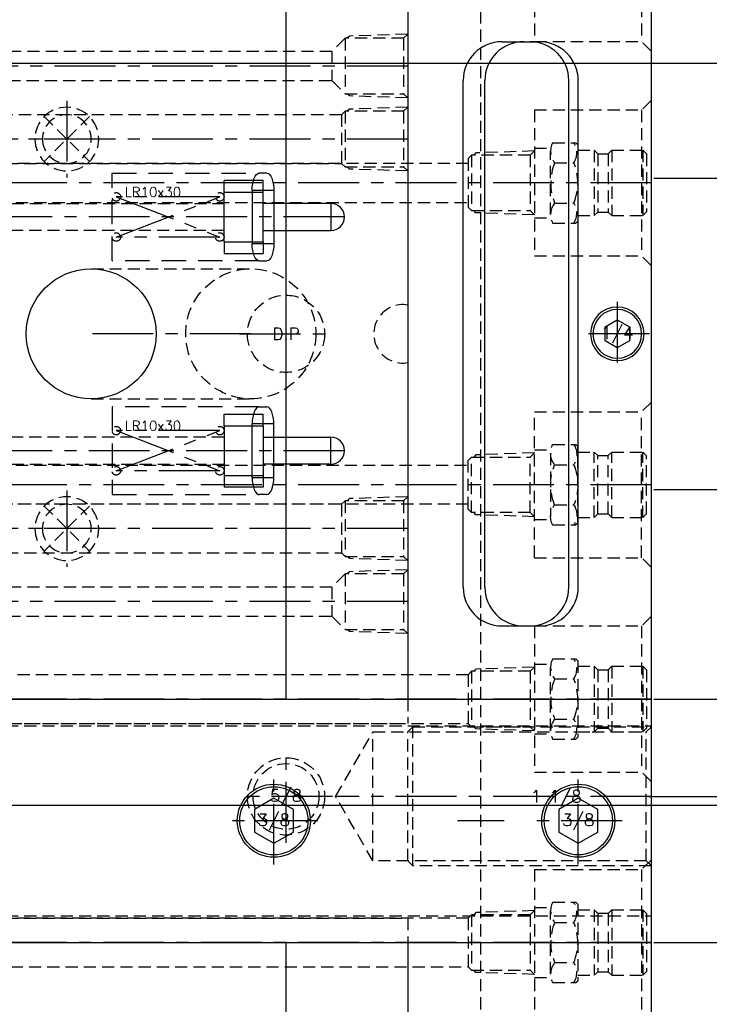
# Model space of a CAD drawing. Extents: x 2651 to 7771, y -1163 to 1075.
# Tile 286 of 490: x 4317 to 4459, y 550 to 752. Entities that reach past the tile are written whole.
import ezdxf
from ezdxf.enums import TextEntityAlignment as Align

# ---------------------------------------------------------------- set-up
doc = ezdxf.new("R2010")
doc.units = 0
doc.header["$LTSCALE"] = 10
for name, pattern in [('CENTER', [2, 1.25, -0.25, 0.25, -0.25]), ('CNSCEN', [17, 15, -1, 0, -1]), ('CNSHID', [4, 3, -1]), ('DASHED', [0.75, 0.5, -0.25]), ('HIDDEN', [0.375, 0.25, -0.125])]:
    doc.linetypes.add(name, pattern=pattern)
doc.layers.get('0').update_dxf_attribs({"linetype": 'CONTINUOUS'})
doc.layers.get('Defpoints').update_dxf_attribs({"linetype": 'CONTINUOUS'})
for name, color, linetype in [('113', 7, 'CONTINUOUS'), ('117', 7, 'CONTINUOUS'), ('9', 3, 'CONTINUOUS'), ('CEN', 1, 'CENTER'), ('COOL', 150, 'HIDDEN'), ('DIM', 3, 'CONTINUOUS'), ('HIDDEN', 6, 'HIDDEN'), ('PART', 7, 'CONTINUOUS'), ('TEXT', 4, 'CONTINUOUS'), ('WL1-CL', 1, 'CNSCEN'), ('WL1-HL', 4, 'CNSHID')]:
    doc.layers.add(name, color=color, linetype=linetype)
doc.styles.add('china', font='txt')
doc.styles.get("Standard").update_dxf_attribs({"font": 'romans.shx'})
doc.dimstyles.new('MM& INCH5', dxfattribs={"dimtxt": 5, "dimasz": 2.5, "dimexe": 1, "dimexo": 0.5, "dimtad": 0, "dimrnd": 1.38778e-17, "dimzin": 9, "dimdsep": 46, "dimtxsty": 'Standard', "dimblk": 'CLOSED', "dimcen": 0, "dimclrd": 3, "dimclre": 3, "dimclrt": 3, "dimazin": 2, "dimtfac": 0.75, "dimtofl": 0, "dimtmove": 0, "dimatfit": 3, "dimfxl": 0, "dimtolj": 1, "dimarcsym": 0})

# ---------------------------------------------------------------- blocks, each defined once
blk = doc.blocks.new('*U1', base_point=(705.47, 989.04))
for p, q in [((705.47, 993.66), (701.47, 991.35)), ((709.47, 991.35), (705.47, 993.66)), ((701.47, 991.35), (701.47, 986.73)), ((709.47, 986.73), (709.47, 991.35)), ((701.47, 986.73), (705.47, 984.42)), ((705.47, 984.42), (709.47, 986.73))]:
    blk.add_line(p, q)
for radius in [7.5, 7]:
    blk.add_circle((705.47, 989.04), radius)
at = {"layer": 'CEN'}
for p, q in [((705.47, 998.04), (705.47, 980.04)), ((696.47, 989.04), (714.47, 989.04))]:
    blk.add_line(p, q, dxfattribs=at)
blk = doc.blocks.new('*U2', base_point=(697.47, 899.04))
for p, q in [((697.47, 901.93), (694.97, 900.48)), ((699.97, 900.48), (697.47, 901.93)), ((694.97, 900.48), (694.97, 897.6)), ((699.97, 897.6), (699.97, 900.48)), ((694.97, 897.6), (697.47, 896.15)), ((697.47, 896.15), (699.97, 897.6))]:
    blk.add_line(p, q)
for radius in [5.5, 5]:
    blk.add_circle((697.47, 899.04), radius)
at = {"layer": 'CEN'}
for p, q in [((697.47, 905.64), (697.47, 892.44)), ((690.87, 899.04), (704.07, 899.04))]:
    blk.add_line(p, q, dxfattribs=at)
blk = doc.blocks.new('fghdddd')
at = {"layer": 'COOL'}
for p, q in [((-3436.77, 1231.38), (-3438.77, 1229.38)), ((-3460.77, 1229.38), (-3460.77, 1199.38)), ((-3460.77, 1229.38), (-3438.77, 1229.38)), ((-3438.77, 1229.38), (-3438.77, 1199.38)), ((-3460.77, 1221.54), (-3457.45, 1221.54)), ((-3457.04, 1222.63), (-3452.28, 1222.63)), ((-3451.88, 1222.23), (-3452.28, 1222.63)), ((-3451.88, 1222.23), (-3451.88, 1206.52)), ((-3457.45, 1207.87), (-3457.45, 1220.88)), ((-3451.88, 1221.11), (-3448.53, 1221.11)), ((-3448.53, 1221.11), (-3448.53, 1207.65)), ((-3448.53, 1221.11), (-3447.76, 1220.34)), ((-3447.76, 1220.37), (-3445.67, 1220.37)), ((-3447.76, 1220.34), (-3447.76, 1208.38)), ((-3444.91, 1221.11), (-3445.67, 1220.34)), ((-3445.67, 1220.34), (-3445.67, 1208.38)), ((-3444.91, 1221.11), (-3444.91, 1207.65)), ((-3444.91, 1221.11), (-3438.53, 1221.11)), ((-3438.53, 1221.11), (-3437.77, 1220.34)), ((-3438.53, 1221.11), (-3438.53, 1207.65)), ((-3437.77, 1220.34), (-3437.77, 1208.41)), ((-3456.64, 1218.5), (-3452.67, 1218.5)), ((-3456.64, 1210.25), (-3452.67, 1210.25)), ((-3460.77, 1207.21), (-3457.45, 1207.21)), ((-3451.88, 1207.65), (-3448.53, 1207.65)), ((-3448.53, 1207.65), (-3447.79, 1208.38)), ((-3447.79, 1208.38), (-3445.65, 1208.38)), ((-3444.91, 1207.65), (-3445.65, 1208.38)), ((-3444.91, 1207.65), (-3438.53, 1207.65)), ((-3438.53, 1207.65), (-3437.77, 1208.41)), ((-3457.04, 1206.13), (-3452.28, 1206.13)), ((-3452.28, 1206.13), (-3451.88, 1206.52)), ((-3460.77, 1199.38), (-3438.77, 1199.38)), ((-3436.77, 1197.38), (-3438.77, 1199.38))]:
    blk.add_line(p, q, dxfattribs=at)
at = {"layer": 'COOL', "color": 1, "linetype": 'CENTER'}
blk.add_line((-3436.77, 1214.38), (-3460.77, 1214.38), dxfattribs=at)
at = {"layer": 'COOL'}
for centre, radius, start, end in [((-3453.53, 1220.88), 3.92, 153.6082, 217.3856), ((-3455.97, 1220.56), 3.89, 327.972, 32.028), ((-3446.32, 1214.38), 11.11, 158.2132, 201.7867), ((-3462.99, 1214.38), 11.11, 338.2133, 21.7868), ((-3453.53, 1207.87), 3.92, 142.6141, 206.3915), ((-3455.97, 1208.19), 3.89, 327.972, 32.028)]:
    blk.add_arc(centre, radius, start, end, dxfattribs=at)
blk = doc.blocks.new('*U20', base_point=(1834.08, 749.82))
for radius in [7.94, 6.75]:
    blk.add_circle((1834.08, 749.82), radius)
at = {"layer": 'CEN'}
for p, q in [((1834.08, 759.35), (1834.08, 740.3)), ((1824.55, 749.82), (1843.61, 749.82))]:
    blk.add_line(p, q, dxfattribs=at)
blk = doc.blocks.new('*D118')
at = {"layer": 'Defpoints', "color": 0}
for p in [(4368.68, 927.64), (4368.68, 892.82), (4171.68, 387.64)]:
    blk.add_point(p, dxfattribs=at)
at = {"layer": 'DIM', "color": 3, "lineweight": -2}
blk.add_line((4368.68, 893.32), (4368.68, 927.64), dxfattribs=at)
at = {"layer": 'DIM', "color": 3, "insert": (4368.68, 950.65), "char_height": 5, "attachment_point": 5, "rotation": 90}
blk.add_mtext('\\A1;197 [7.756]', dxfattribs=at)
blk = doc.blocks.new('_Closed')
at = {"color": 0, "linetype": 'ByBlock', "lineweight": -2}
for p, q in [((-1, 0.167), (0, 0)), ((-1, 0.167), (-1, -0.167)), ((0, 0), (-1, -0.167)), ((0, 0), (-1, 0))]:
    blk.add_line(p, q, dxfattribs=at)
blk = doc.blocks.new('*D119')
at = {"layer": 'Defpoints', "color": 0}
for p in [(4376.68, 927.64), (4371.68, 807.17), (4171.68, 387.64)]:
    blk.add_point(p, dxfattribs=at)
at = {"layer": 'DIM', "color": 3, "lineweight": -2}
for p, q in [((4376.68, 922.64), (4376.68, 927.64)), ((4371.68, 917.64), (4376.68, 922.64)), ((4371.68, 807.67), (4371.68, 917.64))]:
    blk.add_line(p, q, dxfattribs=at)
at = {"layer": 'DIM', "color": 3, "insert": (4376.68, 951.01), "char_height": 5, "attachment_point": 5, "rotation": 90}
blk.add_mtext('\\A1;200 [7.874]', dxfattribs=at)
blk = doc.blocks.new('*D120')
at = {"layer": 'Defpoints', "color": 0}
for p in [(4411.68, 927.64), (4411.68, 912.64), (4171.68, 387.64)]:
    blk.add_point(p, dxfattribs=at)
at = {"layer": 'DIM', "color": 3, "lineweight": -2}
blk.add_line((4411.68, 913.14), (4411.68, 927.64), dxfattribs=at)
at = {"layer": 'DIM', "color": 3, "insert": (4411.68, 951.01), "char_height": 5, "attachment_point": 5, "rotation": 90}
blk.add_mtext('\\A1;240 [9.449]', dxfattribs=at)
blk = doc.blocks.new('*D121')
at = {"layer": 'Defpoints', "color": 0}
for p in [(4446.68, 927.64), (4446.68, 910.64), (4171.68, 387.64)]:
    blk.add_point(p, dxfattribs=at)
at = {"layer": 'DIM', "color": 3, "lineweight": -2}
blk.add_line((4446.68, 911.14), (4446.68, 927.64), dxfattribs=at)
at = {"layer": 'DIM', "color": 3, "insert": (4446.68, 953.39), "char_height": 5, "attachment_point": 5, "rotation": 90}
blk.add_mtext('\\A1;275 [10.827]', dxfattribs=at)
blk = doc.blocks.new('*D160')
at = {"layer": 'Defpoints', "color": 0}
for p in [(4381.21, 797.64), (4473.32, 797.64), (4171.68, 387.64)]:
    blk.add_point(p, dxfattribs=at)
at = {"layer": 'DIM', "color": 3, "lineweight": -2}
blk.add_line((4381.71, 797.64), (4473.32, 797.64), dxfattribs=at)
at = {"layer": 'DIM', "color": 3, "insert": (4499.07, 797.64), "char_height": 5, "attachment_point": 5}
blk.add_mtext('\\A1;410 [16.142]', dxfattribs=at)
blk = doc.blocks.new('*D161')
at = {"layer": 'Defpoints', "color": 0}
for p in [(4274.1, 832.64), (4473.32, 832.64), (4171.68, 387.64)]:
    blk.add_point(p, dxfattribs=at)
at = {"layer": 'DIM', "color": 3, "lineweight": -2}
blk.add_line((4274.6, 832.64), (4473.32, 832.64), dxfattribs=at)
at = {"layer": 'DIM', "color": 3, "insert": (4496.68, 832.64), "char_height": 5, "attachment_point": 5}
blk.add_mtext('\\A1;445 [17.52]', dxfattribs=at)
blk = doc.blocks.new('*D162')
at = {"layer": 'Defpoints', "color": 0}
for p in [(4271.92, 879.64), (4485.53, 879.64), (4171.68, 387.64)]:
    blk.add_point(p, dxfattribs=at)
at = {"layer": 'DIM', "color": 3, "lineweight": -2}
blk.add_line((4272.42, 879.64), (4485.53, 879.64), dxfattribs=at)
at = {"layer": 'DIM', "color": 3, "insert": (4508.89, 879.64), "char_height": 5, "attachment_point": 5}
blk.add_mtext('\\A1;492 [19.37]', dxfattribs=at)
blk = doc.blocks.new('*D163')
at = {"layer": 'Defpoints', "color": 0}
for p in [(4285.88, 899.64), (4485.53, 899.64), (4171.68, 387.64)]:
    blk.add_point(p, dxfattribs=at)
at = {"layer": 'DIM', "color": 3, "lineweight": -2}
blk.add_line((4286.38, 899.64), (4485.53, 899.64), dxfattribs=at)
at = {"layer": 'DIM', "color": 3, "insert": (4511.27, 899.64), "char_height": 5, "attachment_point": 5}
blk.add_mtext('\\A1;512 [20.157]', dxfattribs=at)
blk = doc.blocks.new('*D164')
at = {"layer": 'Defpoints', "color": 0}
for p in [(4266.93, 743.24), (4473.32, 743.24), (4171.68, 387.64)]:
    blk.add_point(p, dxfattribs=at)
at = {"layer": 'DIM', "color": 3, "lineweight": -2}
blk.add_line((4267.43, 743.24), (4473.32, 743.24), dxfattribs=at)
at = {"layer": 'DIM', "color": 3, "insert": (4494.3, 743.24), "char_height": 5, "attachment_point": 5}
blk.add_mtext('\\A1;355.6 [14]', dxfattribs=at)
blk = doc.blocks.new('*D165')
at = {"layer": 'Defpoints', "color": 0}
for p in [(4446.68, 762.64), (4473.32, 762.64), (4171.68, 387.64)]:
    blk.add_point(p, dxfattribs=at)
at = {"layer": 'DIM', "color": 3, "lineweight": -2}
blk.add_line((4447.18, 762.64), (4473.32, 762.64), dxfattribs=at)
at = {"layer": 'DIM', "color": 3, "insert": (4499.07, 762.64), "char_height": 5, "attachment_point": 5}
blk.add_mtext('\\A1;375 [14.764]', dxfattribs=at)
blk = doc.blocks.new('*D166')
at = {"layer": 'Defpoints', "color": 0}
for p in [(4446.68, 719.64), (4473.32, 719.64), (4171.68, 387.64)]:
    blk.add_point(p, dxfattribs=at)
at = {"layer": 'DIM', "color": 3, "lineweight": -2}
blk.add_line((4447.18, 719.64), (4473.32, 719.64), dxfattribs=at)
at = {"layer": 'DIM', "color": 3, "insert": (4499.07, 719.64), "char_height": 5, "attachment_point": 5}
blk.add_mtext('\\A1;332 [13.071]', dxfattribs=at)
blk = doc.blocks.new('*D167')
at = {"layer": 'Defpoints', "color": 0}
for p in [(4445.64, 592.64), (4473.32, 592.64), (4171.68, 387.64)]:
    blk.add_point(p, dxfattribs=at)
at = {"layer": 'DIM', "color": 3, "lineweight": -2}
blk.add_line((4446.14, 592.64), (4473.32, 592.64), dxfattribs=at)
at = {"layer": 'DIM', "color": 3, "insert": (4496.68, 592.64), "char_height": 5, "attachment_point": 5}
blk.add_mtext('\\A1;205 [8.071]', dxfattribs=at)
blk = doc.blocks.new('*D168')
at = {"layer": 'Defpoints', "color": 0}
for p in [(4245.34, 590.84), (4473.32, 584.64), (4171.68, 387.64)]:
    blk.add_point(p, dxfattribs=at)
at = {"layer": 'DIM', "color": 3, "lineweight": -2}
for p, q in [((4245.84, 590.84), (4463.32, 590.84)), ((4463.32, 590.84), (4468.32, 584.64)), ((4468.32, 584.64), (4473.32, 584.64))]:
    blk.add_line(p, q, dxfattribs=at)
at = {"layer": 'DIM', "color": 3, "insert": (4491.92, 584.64), "char_height": 5, "attachment_point": 5}
blk.add_mtext('\\A1;203.2 [8]', dxfattribs=at)
blk = doc.blocks.new('*D169')
at = {"layer": 'Defpoints', "color": 0}
for p in [(4446.68, 612.64), (4473.32, 612.64), (4171.68, 387.64)]:
    blk.add_point(p, dxfattribs=at)
at = {"layer": 'DIM', "color": 3, "lineweight": -2}
blk.add_line((4447.18, 612.64), (4473.32, 612.64), dxfattribs=at)
at = {"layer": 'DIM', "color": 3, "insert": (4496.68, 612.64), "char_height": 5, "attachment_point": 5}
blk.add_mtext('\\A1;225 [8.858]', dxfattribs=at)
blk = doc.blocks.new('*D170')
at = {"layer": 'Defpoints', "color": 0}
for p in [(4446.68, 655.64), (4473.32, 655.64), (4171.68, 387.64)]:
    blk.add_point(p, dxfattribs=at)
at = {"layer": 'DIM', "color": 3, "lineweight": -2}
blk.add_line((4447.18, 655.64), (4473.32, 655.64), dxfattribs=at)
at = {"layer": 'DIM', "color": 3, "insert": (4499.07, 655.64), "char_height": 5, "attachment_point": 5}
blk.add_mtext('\\A1;268 [10.551]', dxfattribs=at)
blk = doc.blocks.new('*D171')
at = {"layer": 'Defpoints', "color": 0}
for p in [(4446.68, 562.64), (4473.32, 562.64), (4171.68, 387.64)]:
    blk.add_point(p, dxfattribs=at)
at = {"layer": 'DIM', "color": 3, "lineweight": -2}
blk.add_line((4447.18, 562.64), (4473.32, 562.64), dxfattribs=at)
at = {"layer": 'DIM', "color": 3, "insert": (4493.95, 562.64), "char_height": 5, "attachment_point": 5}
blk.add_mtext('\\A1;175 [6.89]', dxfattribs=at)
blk = doc.blocks.new('*D190')
at = {"layer": 'Defpoints', "color": 0}
for p in [(4401.86, 859.64), (4485.53, 859.64), (4171.68, 387.64)]:
    blk.add_point(p, dxfattribs=at)
at = {"layer": 'DIM', "color": 3, "lineweight": -2}
blk.add_line((4402.36, 859.64), (4485.53, 859.64), dxfattribs=at)
at = {"layer": 'DIM', "color": 3, "insert": (4511.27, 859.64), "char_height": 5, "attachment_point": 5}
blk.add_mtext('\\A1;472 [18.583]', dxfattribs=at)
blk = doc.blocks.new('*U17', base_point=(830.47, 1863.95))
for p, q in [((835.1, 1868.59), (825.84, 1859.32)), ((825.84, 1868.59), (835.1, 1859.32))]:
    blk.add_line(p, q)
for radius in [6.55, 5]:
    blk.add_circle((830.47, 1863.95), radius)
at = {"layer": 'CEN'}
for p, q in [((830.47, 1871.81), (830.47, 1856.09)), ((822.61, 1863.95), (838.33, 1863.95))]:
    blk.add_line(p, q, dxfattribs=at)
blk = doc.blocks.new('*U18', base_point=(830.47, 1753.95))
for p, q in [((835.1, 1758.59), (825.84, 1749.32)), ((825.84, 1758.59), (835.1, 1749.32))]:
    blk.add_line(p, q)
for radius in [6.55, 5]:
    blk.add_circle((830.47, 1753.95), radius)
at = {"layer": 'CEN'}
for p, q in [((830.47, 1761.81), (830.47, 1746.09)), ((822.61, 1753.95), (838.33, 1753.95))]:
    blk.add_line(p, q, dxfattribs=at)
blk = doc.blocks.new('1')
at = {"layer": 'COOL', "color": 1, "linetype": 'CENTER'}
for p, q in [((-100, 225), (-100, 350.39)), ((-225, 340), (-100, 340)), ((-225, 260), (-100, 260))]:
    blk.add_line(p, q, dxfattribs=at)
at = {"layer": 'COOL', "color": 2}
for p, q in [((-105, 347.5), (-95, 347.5)), ((-105, 265), (-105, 255))]:
    blk.add_line(p, q, dxfattribs=at)
at = {"layer": 'COOL'}
blk.add_line((-105, 345), (-105, 335), dxfattribs=at)
at = {"layer": 'COOL', "color": 2}
for points in [[(-105, 238.59), (-105, 347.5), (-100, 350.39), (-95, 347.5), (-95, 238.59)], [(-225, 346.55), (-224.15, 345.7), (-224.15, 334.3), (-225, 333.45)], [(-225, 346.55), (-213, 346.15), (-212.55, 345.7)], [(-224.15, 345.7), (-212.11, 345.7), (-212.11, 334.3), (-224.15, 334.3)], [(-212.11, 345.7), (-211.41, 345), (-211.41, 335), (-212.11, 334.3)], [(-211.41, 345), (-105, 345), (-100, 340), (-105, 335), (-211.41, 335)], [(-225, 333.45), (-213, 333.85), (-212.55, 334.3)], [(-225, 266.55), (-224.15, 265.7), (-224.15, 254.3), (-225, 253.45)], [(-225, 266.55), (-213, 266.15), (-212.55, 265.7)], [(-224.15, 265.7), (-212.11, 265.7), (-212.11, 254.3), (-224.15, 254.3)], [(-212.11, 265.7), (-211.41, 265), (-211.41, 255), (-212.11, 254.3)], [(-211.41, 265), (-105, 265), (-100, 260), (-105, 255), (-211.41, 255)], [(-225, 253.45), (-213, 253.85), (-212.55, 254.3)], [(-106.55, 225), (-106.15, 237), (-105.7, 237.45)], [(-106.55, 225), (-93.85, 237), (-106.15, 237), (-93.45, 225)], [(-105.7, 237.89), (-105, 238.59), (-95, 238.59), (-94.3, 237.89)], [(-105.7, 225.85), (-105.7, 237.89), (-94.3, 237.89), (-94.3, 225.85)], [(-93.45, 225), (-93.85, 237), (-94.3, 237.45)], [(-106.55, 225), (-105.7, 225.85), (-94.3, 225.85), (-93.45, 225)]]:
    blk.add_lwpolyline(points, dxfattribs=at)
at = {"layer": 'COOL'}
for name, p in [('*U17', (-155, 340)), ('*U18', (-155, 260))]:
    blk.add_blockref(name, p, dxfattribs=at)
blk = doc.blocks.new('*X249')
at = {"color": 0}
for p, q in [((936.79, 376.76), (938.04, 378.01)), ((937.13, 376.4), (938.7, 377.96)), ((937.63, 376.19), (939.2, 377.76)), ((938.27, 376.12), (939.57, 377.42)), ((939.28, 376.43), (939.55, 376.69))]:
    blk.add_line(p, q, dxfattribs=at)
blk = doc.blocks.new('*X248')
at = {"color": 0}
for p, q in [((922.69, 376.81), (923.89, 378.01)), ((923.02, 376.43), (924.57, 377.97)), ((923.5, 376.2), (925.09, 377.79)), ((924.13, 376.12), (925.47, 377.46)), ((925.03, 376.32), (925.56, 376.85))]:
    blk.add_line(p, q, dxfattribs=at)
blk = doc.blocks.new('O_RING_109_S')
at = {"layer": 'WL1-CL'}
for p, q in [((7.81, -3.27), (10.73, -5.98)), ((10.73, -5.98), (12.73, -5.98)), ((12.73, -5.98), (19.05, -5.98))]:
    blk.add_line(p, q, dxfattribs=at)
blk.add_solid([(8.04, -3.03), (7.58, -3.51), (6.35, -1.9)], dxfattribs=at)
at = {"layer": 'WL1-HL'}
for p, q in [((-7.23, -1.9), (-7.23, 0)), ((-3.66, -1.9), (-3.66, 0)), ((3.66, -1.9), (3.66, 0)), ((7.23, -1.9), (7.23, 0)), ((-7.23, -1.9), (-3.66, -1.9)), ((7.23, -1.9), (3.66, -1.9))]:
    blk.add_line(p, q, dxfattribs=at)
for points in [[(-5.45, 0, 0.064849), (-6.04, -0.08, 0.077678), (-6.5, -0.28, 0.107175), (-6.83, -0.61, 0.144647), (-6.93, -0.95, 0.144647), (-6.83, -1.29, 0.107175), (-6.5, -1.62, 0.077678), (-6.04, -1.82, 0.064849), (-5.45, -1.9, 0.064849), (-4.85, -1.82, 0.077678), (-4.39, -1.62, 0.107175), (-4.06, -1.29, 0.144647), (-3.96, -0.95, 0.144647), (-4.06, -0.61, 0.107175), (-4.39, -0.28, 0.077678), (-4.85, -0.08, 0.064849)], [(5.45, 0, -0.064849), (6.04, -0.08, -0.077678), (6.5, -0.28, -0.107175), (6.83, -0.61, -0.144647), (6.93, -0.95, -0.144647), (6.83, -1.29, -0.107175), (6.5, -1.62, -0.077678), (6.04, -1.82, -0.064849), (5.45, -1.9, -0.064849), (4.85, -1.82, -0.077678), (4.39, -1.62, -0.107175), (4.06, -1.29, -0.144647), (3.96, -0.95, -0.144647), (4.06, -0.61, -0.107175), (4.39, -0.28, -0.077678), (4.85, -0.08, -0.064849)]]:
    blk.add_lwpolyline(points, format="xyb", close=True, dxfattribs=at)
at = {"layer": 'WL1-HL', "extrusion": (0, 0, -1), "xscale": -1, "zscale": -1}
for name, p in [('*X248', (929.56, -378.02)), ('*X249', (932.74, -378.02))]:
    blk.add_blockref(name, p, dxfattribs=at)
at = {"layer": 'WL1-CL', "style": 'china'}
blk.add_text('2-109', height=2, dxfattribs=at).set_placement((10.9, -5.29))
blk = doc.blocks.new('A$C738058FC')
at = {"layer": '9'}
blk.add_circle((0, 0), 0.25, dxfattribs=at)
blk.add_blockref('O_RING_109_S', (0, 0), dxfattribs=at)
blk = doc.blocks.new('2')
at = {"layer": 'COOL', "color": 1, "linetype": 'CENTER'}
for p, q in [((-95, 235), (-95, 360.72)), ((-225, 355), (-95, 355)), ((-225, 245), (-95, 245))]:
    blk.add_line(p, q, dxfattribs=at)
at = {"layer": 'COOL', "color": 2}
for p, q in [((-98, 358.98), (-92, 358.98)), ((-98, 248), (-98, 242)), ((-99.51, 242), (-90.7, 235.55)), ((-90.49, 242), (-99.3, 235.55))]:
    blk.add_line(p, q, dxfattribs=at)
at = {"layer": 'COOL'}
blk.add_line((-98, 358), (-98, 352), dxfattribs=at)
at = {"layer": 'COOL', "color": 2}
for points in [[(-225, 361.55), (-224.15, 360.7), (-224.15, 349.3), (-225, 348.45)], [(-225, 361.55), (-213, 361.15), (-212.55, 360.7)], [(-224.15, 360.7), (-212.11, 360.7), (-212.11, 349.3), (-224.15, 349.3)], [(-212.11, 360.7), (-209.41, 358), (-209.41, 352), (-212.11, 349.3)], [(-98, 243.72), (-98, 358.98), (-95, 360.72), (-92, 358.98), (-92, 243.72)], [(-209.41, 358), (-98, 358), (-95, 355), (-98, 352), (-209.41, 352)], [(-225, 348.45), (-213, 348.85), (-212.55, 349.3)], [(-225, 251.55), (-224.15, 250.7), (-224.15, 239.3), (-225, 238.45)], [(-225, 251.55), (-213, 251.15), (-212.55, 250.7)], [(-224.15, 250.7), (-212.11, 250.7), (-212.11, 239.3), (-224.15, 239.3)], [(-212.11, 250.7), (-209.41, 248), (-209.41, 242), (-212.11, 239.3)], [(-209.41, 248), (-98, 248), (-95, 245), (-98, 242), (-209.41, 242)], [(-99.3, 242.42), (-98, 243.72), (-92, 243.72), (-90.7, 242.42)], [(-99.85, 235), (-99.51, 242), (-99.3, 242.21)], [(-99.3, 235.55), (-99.3, 242.42), (-90.7, 242.42), (-90.7, 235.55)], [(-90.15, 235), (-90.49, 242), (-90.7, 242.21)], [(-225, 238.45), (-213, 238.85), (-212.55, 239.3)], [(-99.85, 235), (-99.3, 235.55), (-90.7, 235.55), (-90.15, 235)]]:
    blk.add_lwpolyline(points, dxfattribs=at)
at = {"layer": 'COOL', "rotation": 270}
for p in [(-120, 355), (-120, 245)]:
    blk.add_blockref('A$C738058FC', p, dxfattribs=at)
blk = doc.blocks.new('A$C257357D5')
at = {"layer": 'COOL', "color": 1, "linetype": 'CENTER'}
for p, q in [((275, 31), (58.88, 31)), ((275, 31), (58.88, 31)), ((275, -31), (58.88, -31))]:
    blk.add_line(p, q, dxfattribs=at)
at = {"layer": 'COOL'}
for points in [[(238.11, 36.7), (237.41, 36), (237.41, 26), (238.11, 25.3)], [(250.15, 36.7), (238.11, 36.7), (238.11, 25.3), (250.15, 25.3)], [(251, 37.55), (239, 37.15), (238.55, 36.7)], [(251, 37.55), (250.15, 36.7), (250.15, 25.3), (251, 24.45)], [(237.41, 35), (58.31, 35), (56, 31), (58.31, 27), (237.41, 27)], [(251, 24.45), (239, 24.85), (238.55, 25.3)], [(238.11, -36.7), (237.41, -36), (237.41, -26), (238.11, -25.3)], [(250.15, -36.7), (238.11, -36.7), (238.11, -25.3), (250.15, -25.3)], [(251, -24.45), (239, -24.85), (238.55, -25.3)], [(251, -37.55), (250.15, -36.7), (250.15, -25.3), (251, -24.45)], [(237.41, -35), (58.31, -35), (56, -31), (58.31, -27), (237.41, -27)], [(251, -37.55), (239, -37.15), (238.55, -36.7)]]:
    blk.add_lwpolyline(points, dxfattribs=at)
blk.add_blockref('fghdddd', (3711.77, -1183.38), dxfattribs=at)
at = {"layer": 'COOL', "xscale": -1, "rotation": 180}
blk.add_blockref('fghdddd', (3711.77, 1183.38), dxfattribs=at)

msp = doc.modelspace()

# ---------------------------------------------------------------- linework, layer by layer
for p, q in [((4446.684, -135.358), (4446.684, 910.642)), ((4371.684, 612.642), (4371.684, 762.642)), ((4396.684, 762.642), (4396.684, 612.642)), ((4416.046, 747.642), (4423.684, 747.642)), ((4408.046, 635.642), (4408.046, 739.642)), ((4412.491, 635.642), (4412.491, 739.642)), ((4429.744, 635.642), (4429.744, 739.642)), ((4431.684, 635.642), (4431.684, 739.642)), ((4416.046, 627.642), (4423.684, 627.642)), ((4291.684, 612.642), (4446.684, 612.642)), ((4291.684, 562.642), (4446.684, 562.642)), ((4371.684, 412.642), (4371.684, 562.642)), ((4396.684, 562.642), (4396.684, 412.642))]:
    msp.add_line(p, q)
msp.add_circle((4331.684, 687.642), 13.35)
for centre, start, end in [((4416.046, 739.642), 90, 180), ((4420.491, 739.642), 90, 180), ((4421.744, 739.642), 0, 90), ((4423.684, 739.642), 0, 90), ((4416.046, 635.642), 180, 270), ((4420.491, 635.642), 180, 270), ((4421.744, 635.642), 270, 0), ((4423.684, 635.642), 270, 0)]:
    msp.add_arc(centre, 8, start, end)
at = {"layer": '113', "color": 6, "linetype": 'DASHED'}
for p, q in [((4335.959, 720.642), (4366.151, 720.642)), ((4335.959, 702.642), (4335.959, 720.642)), ((4366.151, 702.642), (4335.959, 702.642)), ((4366.151, 672.642), (4335.959, 672.642)), ((4335.959, 672.642), (4335.959, 654.642)), ((4335.959, 654.642), (4366.151, 654.642))]:
    msp.add_line(p, q, dxfattribs=at)
at = {"layer": '113', "color": 7, "linetype": 'Continuous'}
for p, q in [((4367.767, 720.642), (4366.151, 720.642)), ((4364.737, 717.142), (4364.737, 706.142)), ((4369.181, 717.142), (4369.181, 706.142)), ((4366.151, 702.642), (4367.767, 702.642)), ((4366.151, 672.642), (4367.767, 672.642)), ((4364.737, 658.142), (4364.737, 669.142)), ((4369.181, 658.142), (4369.181, 669.142)), ((4367.767, 654.642), (4366.151, 654.642))]:
    msp.add_line(p, q, dxfattribs=at)
at = {"layer": '113', "color": 253, "linetype": 'Continuous'}
for p, q in [((4364.737, 717.142), (4369.181, 717.142)), ((4369.181, 706.142), (4364.737, 706.142)), ((4369.181, 669.142), (4364.737, 669.142)), ((4364.737, 658.142), (4369.181, 658.142))]:
    msp.add_line(p, q, dxfattribs=at)
at = {"layer": '113', "color": 7, "linetype": 'Continuous', "extrusion": (0, 0, -1)}
for centre, start_param, end_param in [((4366.151, 717.142), 1.5707963, 3.1415927), ((4367.767, 717.142), 3.1415927, 4.712389), ((4366.151, 706.142), 0, 1.5707963), ((4367.767, 706.142), 4.712389, 6.2831853)]:
    msp.add_ellipse(centre, major_axis=(0, -3.5), ratio=0.4040262, start_param=start_param, end_param=end_param, dxfattribs=at)
at = {"layer": '113', "color": 7, "linetype": 'Continuous'}
for centre, start_param, end_param in [((4366.151, 669.142), 0, 1.5707963), ((4367.767, 669.142), 4.712389, 6.2831853), ((4366.151, 658.142), 1.5707963, 3.1415927), ((4367.767, 658.142), 3.1415927, 4.712389)]:
    msp.add_ellipse(centre, major_axis=(0, 3.5), ratio=0.4040262, start_param=start_param, end_param=end_param, dxfattribs=at)
at = {"layer": '117', "color": 7, "linetype": 'Continuous'}
for p, q in [((4358.959, 716.741), (4358.959, 719.142)), ((4366.959, 719.142), (4358.959, 719.142)), ((4366.959, 716.741), (4366.959, 719.142)), ((4358.959, 706.543), (4358.959, 716.741)), ((4358.959, 716.741), (4366.959, 716.741)), ((4366.959, 706.543), (4366.959, 716.741)), ((4380.904, 714.422), (4366.959, 714.422)), ((4366.959, 708.862), (4380.904, 708.862)), ((4358.959, 706.543), (4358.959, 704.142)), ((4358.959, 706.543), (4366.959, 706.543)), ((4366.959, 706.543), (4366.959, 704.142)), ((4358.959, 704.142), (4366.959, 704.142)), ((4358.959, 668.741), (4358.959, 671.142)), ((4358.959, 671.142), (4366.959, 671.142)), ((4366.959, 668.741), (4366.959, 671.142)), ((4358.959, 668.741), (4358.959, 658.543)), ((4358.959, 668.741), (4366.959, 668.741)), ((4366.959, 668.741), (4366.959, 658.543)), ((4366.959, 666.422), (4380.904, 666.422)), ((4380.904, 660.862), (4366.959, 660.862)), ((4358.959, 658.543), (4358.959, 656.142)), ((4358.959, 658.543), (4366.959, 658.543)), ((4366.959, 658.543), (4366.959, 656.142)), ((4366.959, 656.142), (4358.959, 656.142))]:
    msp.add_line(p, q, dxfattribs=at)
at = {"layer": '117', "color": 253, "linetype": 'Continuous'}
for p, q in [((4380.904, 714.422), (4380.904, 708.862)), ((4380.904, 660.862), (4380.904, 666.422))]:
    msp.add_line(p, q, dxfattribs=at)
at = {"layer": '117', "color": 7, "linetype": 'Continuous'}
for centre, start, end in [((4380.904, 711.642), 0, 90), ((4380.904, 711.642), 270, 0), ((4380.904, 663.642), 0, 90), ((4380.904, 663.642), 270, 0)]:
    msp.add_arc(centre, 2.78, start, end, dxfattribs=at)
at = {"layer": 'CEN'}
for p, q in [((4358.084, 715.767), (4336.834, 715.767)), ((4336.834, 715.767), (4358.084, 707.517)), ((4336.834, 707.517), (4358.084, 715.767)), ((4383.684, 711.642), (4263.547, 711.642)), ((4358.084, 707.517), (4336.834, 707.517)), ((4371.684, 678.114), (4371.684, 697.17)), ((4364.441, 687.642), (4331.684, 687.642)), ((4362.156, 687.642), (4381.212, 687.642)), ((4358.084, 667.767), (4336.834, 667.767)), ((4336.834, 667.767), (4358.084, 659.517)), ((4336.834, 659.517), (4358.084, 667.767)), ((4383.684, 663.642), (4263.547, 663.642)), ((4358.084, 659.517), (4336.834, 659.517)), ((4446.684, 592.642), (4381.874, 592.642)), ((4416.448, 587.642), (4406.92, 587.642))]:
    msp.add_line(p, q, dxfattribs=at)
at = {"layer": 'COOL', "color": 1, "linetype": 'CENTER'}
for p, q in [((4446.684, 612.642), (4263.313, 612.642)), ((4446.684, 562.642), (4263.532, 562.642))]:
    msp.add_line(p, q, dxfattribs=at)
at = {"layer": 'COOL'}
for points in [[(4422.684, 619.192), (4410.684, 618.789), (4410.237, 618.342)], [(4422.684, 619.192), (4421.834, 618.342), (4421.834, 606.942), (4422.684, 606.092)], [(4409.09, 617.642), (4266.2, 617.642), (4263.313, 612.642), (4266.2, 607.642), (4409.09, 607.642)], [(4409.79, 618.342), (4409.09, 617.642), (4409.09, 607.642), (4409.79, 606.942)], [(4421.834, 618.342), (4409.79, 618.342), (4409.79, 606.942), (4421.834, 606.942)], [(4422.684, 606.092), (4410.684, 606.495), (4410.237, 606.942)], [(4409.79, 568.342), (4409.09, 567.642), (4409.09, 557.642), (4409.79, 556.942)], [(4421.834, 568.342), (4409.79, 568.342), (4409.79, 556.942), (4421.834, 556.942)], [(4422.684, 569.192), (4410.684, 568.789), (4410.237, 568.342)], [(4422.684, 569.192), (4421.834, 568.342), (4421.834, 556.942), (4422.684, 556.092)], [(4409.09, 567.642), (4266.419, 567.642), (4263.532, 562.642), (4266.419, 557.642), (4409.09, 557.642)], [(4422.684, 556.092), (4410.684, 556.495), (4410.237, 556.942)]]:
    msp.add_lwpolyline(points, dxfattribs=at)
at = {"layer": 'HIDDEN'}
for p, q in [((4411.684, -137.358), (4411.684, 912.642)), ((4262.872, 714.422), (4358.959, 714.422)), ((4358.959, 708.862), (4264.182, 708.862)), ((4331.684, 700.992), (4364.441, 700.992)), ((4331.684, 674.292), (4364.441, 674.292)), ((4358.959, 666.422), (4264.182, 666.422)), ((4262.872, 660.862), (4358.959, 660.862)), ((4396.684, 612.642), (4396.684, 607.642)), ((4291.684, 607.642), (4396.684, 607.642)), ((4291.684, 607.142), (4446.684, 607.142)), ((4291.684, 568.142), (4446.684, 568.142)), ((4291.684, 567.642), (4396.684, 567.642)), ((4396.684, 567.642), (4396.684, 562.642))]:
    msp.add_line(p, q, dxfattribs=at)
for points in [[(4397.709, 578.352), (4396.669, 579.392), (4396.669, 605.892), (4397.709, 606.932)], [(4446.684, 578.352), (4397.709, 578.352), (4397.709, 606.932), (4446.684, 606.932)], [(4446.684, 578.352), (4445.644, 579.392), (4445.644, 605.892), (4446.684, 606.932)], [(4389.524, 579.392), (4381.874, 592.642), (4389.524, 605.892)], [(4445.644, 579.392), (4389.524, 579.392), (4389.524, 605.892), (4445.644, 605.892)]]:
    msp.add_lwpolyline(points, dxfattribs=at)
for centre, radius in [((4336.834, 715.767), 0.875), ((4358.084, 715.767), 0.875), ((4336.834, 707.517), 0.875), ((4358.084, 707.517), 0.875), ((4364.441, 687.642), 13.35), ((4371.684, 687.642), 7.94), ((4336.834, 667.767), 0.875), ((4358.084, 667.767), 0.875), ((4336.834, 659.517), 0.875), ((4358.084, 659.517), 0.875)]:
    msp.add_circle(centre, radius, dxfattribs=at)
msp.add_arc((4395.684, 687.642), 6, 80.40677, 279.59323, dxfattribs=at)

# ---------------------------------------------------------------- block references
at = {"layer": 'COOL'}
for p in [(7883.453, -451.734), (7883.453, -601.734), (7883.453, -651.734)]:
    msp.add_blockref('fghdddd', p, dxfattribs=at)
at = {"layer": 'COOL', "xscale": -1}
for name in ['2', '1']:
    msp.add_blockref(name, (4171.684, 387.642), dxfattribs=at)
at = {"layer": 'DIM'}
msp.add_blockref('A$C257357D5', (4171.684, 687.642), dxfattribs=at)
at = {"layer": 'HIDDEN', "rotation": 180}
msp.add_blockref('*U20', (4371.684, 592.642), dxfattribs=at)
at = {"layer": 'PART', "xscale": -1}
msp.add_blockref('*U2', (4439.684, 687.642), dxfattribs=at)
msp.add_blockref('*U2', (4439.684, 687.642), dxfattribs=at)
at = {"layer": 'PART', "rotation": 180}
for p in [(4369.184, 587.642), (4431.684, 587.642)]:
    msp.add_blockref('*U1', p, dxfattribs=at)

# ---------------------------------------------------------------- texts
at = {"layer": 'TEXT'}
for p in [(4338.584, 715.767), (4338.584, 667.767)]:
    msp.add_text('LR10x30', height=2, dxfattribs=at).set_placement(p)
for s, p in [('D.P', (4371.684, 687.642)), ('1/4', (4439.684, 687.642)), ('1/4', (4439.684, 687.642)), ('5/8', (4371.684, 592.642)), ('3/8', (4369.184, 587.642)), ('3/8', (4431.684, 587.642))]:
    msp.add_text(s, height=2.5, dxfattribs=at).set_placement(p, align=Align.MIDDLE)
msp.add_text('1 1/8', height=2.5, dxfattribs=at).set_placement((4432.394, 592.642), align=Align.MIDDLE_RIGHT)

# ---------------------------------------------------------------- dimensions: what is measured, and where the dimension line sits
at = {"layer": 'DIM'}
for feature_location, offset, dtype, picture, middle in [((4446.684, 910.642), (0, 17), 1, '*D121', (4446.684, 953.386)), ((4371.684, 807.17), (5, 120.472), 1, '*D119', (4376.684, 951.005)), ((4411.684, 912.642), (0, 15), 1, '*D120', (4411.684, 951.005)), ((4368.684, 892.822), (0, 34.82), 1, '*D118', (4368.684, 950.648)), ((4285.884, 899.642), (199.642, 0), 0, '*D163', (4511.27, 899.642)), ((4271.924, 879.642), (213.602, 0), 0, '*D162', (4508.889, 879.642)), ((4401.864, 859.642), (83.662, 0), 0, '*D190', (4511.27, 859.642)), ((4274.104, 832.642), (199.217, 0), 0, '*D161', (4496.684, 832.642)), ((4381.212, 797.642), (92.109, 0), 0, '*D160', (4499.065, 797.642)), ((4446.684, 762.642), (26.637, 0), 0, '*D165', (4499.065, 762.642)), ((4266.934, 743.242), (206.387, 0), 0, '*D164', (4494.303, 743.242)), ((4446.684, 719.642), (26.637, 0), 0, '*D166', (4499.065, 719.642)), ((4446.684, 655.642), (26.637, 0), 0, '*D170', (4499.065, 655.642)), ((4446.684, 612.642), (26.637, 0), 0, '*D169', (4496.684, 612.642)), ((4445.644, 592.642), (27.677, 0), 0, '*D167', (4496.684, 592.642)), ((4245.344, 590.842), (227.977, -6.2), 0, '*D168', (4491.922, 584.642)), ((4446.684, 562.642), (26.637, 0), 0, '*D171', (4493.946, 562.642))]:
    dim = msp.add_ordinate_dim(feature_location=feature_location, offset=offset, dtype=dtype, origin=(4171.684, 387.642), dimstyle='MM& INCH5', dxfattribs=at)
    dim.commit()
    dim.dimension.update_dxf_attribs({"geometry": picture, "text_midpoint": middle})

doc.saveas('drawing.dxf')
